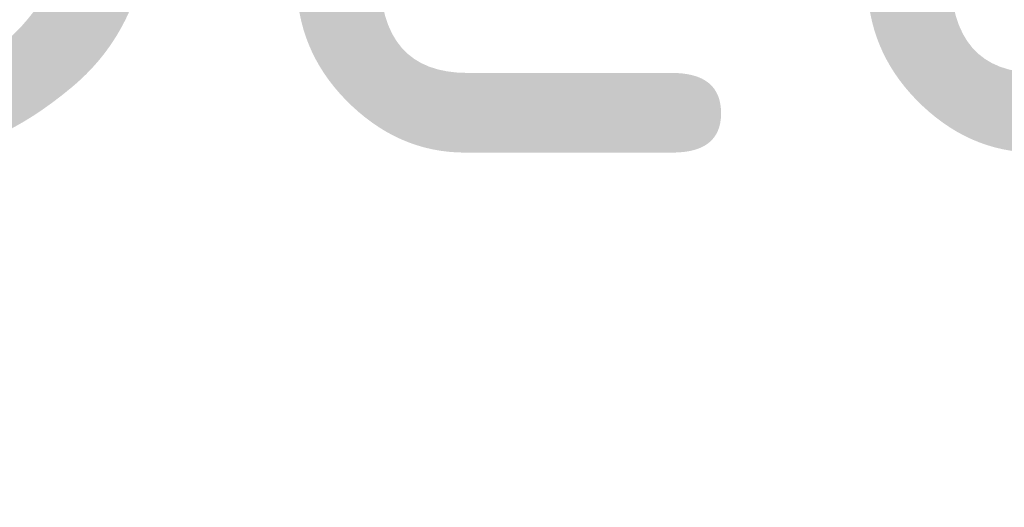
# Model space of a CAD drawing. Header units: metres. Extents: x 166325 to 190320, y 381923 to 404576.
# Tile 547 of 656: x 171428 to 171643, y 393382 to 393489. Entities that reach past the tile are written whole.
import ezdxf

# ---------------------------------------------------------------- set-up
doc = ezdxf.new("R2010")
doc.units = ezdxf.units.M
for name, color, linetype, lineweight in [('B-WE-VH-VERHARDING_ASFALT-GV', 8, 'Continuous', 18), ('B-WE-VH-VERHARDING_BETONSTRAATSTEEN-GV', 8, 'Continuous', 18), ('B-WE-VH-VERHARDING_HALFVERHARDING-GV', 8, 'Continuous', 18), ('B-WE-VH-VERHARDING_STRAATBAKSTEEN-GV', 8, 'Continuous', 18), ('X-XX-AL-TEKENBLAD-T50', 4, 'Continuous', 50)]:
    doc.layers.add(name, color=color, linetype=linetype, lineweight=lineweight)
doc.styles.add('NLCS-ISO-M500-T50', font='NLCS-ISO.ttf', dxfattribs={"height": 2.5})

msp = doc.modelspace()

# ---------------------------------------------------------------- linework, layer by layer
at = {"layer": 'B-WE-VH-VERHARDING_ASFALT-GV', "flags": 128}
msp.add_lwpolyline([(171518.15, 393346.237), (171475.426, 393385.496), (171473.389, 393387.426), (171469.035, 393391.759), (171464.969, 393396.364), (171454.773, 393408.69), (171434.338, 393434.449), (171434.036, 393434.83), (171433.106, 393436.002), (171432.674, 393436.547), (171432.179, 393437.171), (171431.599, 393437.938), (171428.318, 393435.355), (171428.359, 393435.307), (171434.339, 393427.419), (171441.85, 393417.512), (171442.693, 393416.401), (171445.772, 393412.34), (171451.055, 393405.754), (171454.827, 393401.053), (171457.592, 393397.607), (171461.075, 393393.432), (171464.719, 393389.397), (171466.715, 393387.312), (171468.54, 393385.483), (171468.754, 393385.269), (171476.44, 393378.05)], dxfattribs=at)
at = {"layer": 'B-WE-VH-VERHARDING_BETONSTRAATSTEEN-GV', "flags": 128}
for points in [[(171464.276, 393461.889), (171461.018, 393465.23), (171457.684, 393468.649), (171451.49, 393475), (171450.779, 393475.852), (171445.619, 393482.036), (171444.99, 393482.79), (171440.42, 393489.02), (171439.57, 393490.289), (171438.35, 393492.111), (171437.506, 393494.406), (171437.486, 393494.461), (171437.416, 393494.74), (171436.88, 393496.89), (171436.698, 393498.433), (171436.834, 393499.98), (171437.249, 393502.105), (171438.018, 393504.664), (171439.091, 393507.111), (171440.615, 393509.879), (171442.251, 393512.582)], [(171467.998, 393503.321), (171483.581, 393485.205), (171485.937, 393482.466), (171486.908, 393483.565), (171486.525, 393484.063), (171484.789, 393486.318), (171481.284, 393490.475)], [(171437.83, 393487.01), (171441.612, 393481.874), (171442.44, 393480.75), (171445.18, 393477.507), (171448.814, 393473.205), (171449.08, 393472.89), (171456.518, 393465.089), (171459.88, 393461.563), (171461.882, 393459.464), (171464.276, 393461.889)], [(171431.599, 393437.938), (171430.987, 393438.748), (171402.428, 393474.979), (171401.521, 393476.13), (171401.312, 393476.397)], [(171409.367, 393458.651), (171420.099, 393445.479), (171424.202, 393440.201), (171428.318, 393435.355), (171431.599, 393437.938)]]:
    msp.add_lwpolyline(points, dxfattribs=at)
for points in [[(171491.1, 393482.993), (171498.436, 393488.874), (171501.224, 393490.966), (171503.638, 393493.052), (171506.588, 393496.126), (171508.423, 393498.038), (171507.235, 393499.339), (171501.395, 393494.196), (171498.941, 393491.925), (171492.4, 393486.581), (171488.717, 393483.989), (171487.737, 393483.491), (171486.908, 393483.565), (171485.937, 393482.466), (171465.426, 393460.71), (171466.907, 393459.191), (171484.195, 393478.372), (171486.947, 393480.501)], [(171449.208, 393483.802), (171446.943, 393482.081), (171445.619, 393482.036), (171450.779, 393475.852), (171450.72, 393477.187), (171453.041, 393478.93)], [(171522.869, 393453.748), (171522.807, 393453.852), (171520.758, 393452.621), (171519.298, 393455.051), (171516.892, 393453.576), (171514.714, 393456.951), (171517.257, 393458.449), (171515.203, 393461.87), (171513.679, 393460.494), (171513.533, 393460.362), (171513.516, 393460.381), (171512.275, 393459.522), (171510.773, 393460.967), (171511.987, 393462.074), (171509.936, 393464.345), (171506.858, 393467.754), (171506.795, 393467.684), (171505.508, 393466.368), (171503.487, 393468.417), (171504.882, 393469.673), (171505.007, 393469.805), (171503.101, 393471.915), (171501.925, 393470.853), (171498.397, 393474.76), (171494.845, 393478.694), (171491.1, 393482.993), (171486.947, 393480.501), (171484.195, 393478.372), (171486.866, 393475.443), (171489.905, 393472.677), (171491.522, 393471.068), (171493.045, 393469.551), (171495.042, 393468.586), (171497.241, 393466.36), (171502.464, 393461.331), (171503.033, 393461.834), (171504.52, 393460.151), (171505.45, 393459.1), (171505.982, 393458.499), (171507.868, 393456.366), (171506.69, 393455.324), (171508.72, 393453.106), (171510.17, 393451.523), (171511.348, 393450.236), (171511.855, 393449.671), (171513.733, 393447.575), (171517.176, 393443.733), (171518.776, 393445.017), (171522.171, 393447.889), (171521.448, 393448.924), (171524.575, 393450.909)], [(171439.75, 393480.591), (171440.63, 393479.337), (171442.44, 393480.75), (171441.612, 393481.874)], [(171533.546, 393478.838), (171530.158, 393475.705), (171531.234, 393474.503), (171534.996, 393477.795)], [(171445.18, 393477.507), (171442.923, 393476.069), (171446.389, 393471.134), (171448.814, 393473.205)], [(171460.292, 393469.679), (171458.873, 393468.606), (171457.684, 393468.649), (171461.018, 393465.23), (171462.809, 393466.594)], [(171481.134, 393466.974), (171482.646, 393468.809), (171481.638, 393469.631), (171480.13, 393467.8), (171475.114, 393461.468), (171474.733, 393460.987), (171475.571, 393460.219), (171478.75, 393464.08)], [(171543.91, 393468.482), (171539.293, 393465.87), (171540.101, 393464.53), (171541.306, 393465.257), (171544.422, 393467.197), (171544.186, 393467.878)], [(171456.518, 393465.089), (171456.524, 393464.941), (171456.487, 393464.521), (171456.371, 393464.115), (171456.18, 393463.738), (171453.177, 393461.466), (171455.022, 393458.837), (171455.279, 393458.458), (171459.88, 393461.563)], [(171465.426, 393460.71), (171464.276, 393461.889), (171461.882, 393459.464), (171463.051, 393458.238), (171464.28, 393456.95), (171464.497, 393456.773), (171466.006, 393455.541), (171468.121, 393457.947), (171466.907, 393459.191)], [(171475.189, 393457.266), (171476.762, 393459.239), (171475.571, 393460.219), (171474.733, 393460.987), (171474.586, 393461.122), (171470.569, 393455.864), (171471.762, 393454.881), (171472.632, 393454.164), (171473.696, 393455.455)], [(171464.497, 393456.773), (171464.28, 393456.95), (171463.051, 393458.238), (171458.593, 393455.579), (171451.103, 393451.424), (171448.841, 393450.095), (171447.998, 393449.462), (171443.569, 393445.262), (171442.303, 393444.16), (171441.172, 393443.34), (171439.032, 393441.393), (171436.902, 393439.769), (171432.674, 393436.547), (171433.106, 393436.002), (171434.036, 393434.83), (171438.552, 393438.459), (171440.25, 393439.824), (171442.192, 393441.59), (171443.008, 393442.095), (171444.234, 393442.953), (171449.929, 393448.256), (171450.606, 393448.737), (171459.8, 393453.861), (171461.509, 393454.855)], [(171469.434, 393452.744), (171468.805, 393452.358), (171469.003, 393451.997), (171470.459, 393449.463), (171472.202, 393450.376), (171472.3, 393450.406)], [(171528.719, 393428.919), (171527.549, 393429.403), (171526.624, 393431.549), (171527.569, 393432.732), (171526.684, 393435.666), (171528.454, 393436.2), (171529.228, 393436.433), (171528.325, 393439.424), (171525.557, 393438.573), (171524.5, 393442.385), (171528.816, 393443.696), (171527.964, 393446.523), (171527.892, 393446.613), (171526.732, 393446.074), (171526.245, 393446.946), (171527.02, 393447.267), (171526.802, 393447.567), (171527.017, 393447.716), (171526.407, 393448.485), (171523.078, 393446.59), (171522.171, 393447.889), (171518.776, 393445.017), (171519.236, 393443.58), (171519.431, 393442.396), (171519.235, 393440.842), (171518.565, 393439.318), (171518.311, 393438.998), (171517.989, 393438.593), (171517.59, 393438.091), (171517.137, 393437.733), (171515.527, 393436.462), (171503.023, 393428.204), (171500.606, 393426.852), (171496.92, 393426.41), (171497.832, 393424.776), (171500.813, 393419.433), (171501.222, 393421.805), (171501.638, 393423.023), (171501.867, 393423.338), (171502.587, 393423.632), (171517.824, 393432.08), (171517.534, 393432.707), (171517.348, 393433.331), (171517.892, 393434.002), (171518.274, 393434.305), (171519.637, 393434.877), (171520.407, 393434.797), (171520.872, 393434.47), (171521.166, 393434.063), (171523.89, 393428.706), (171523.992, 393428.127), (171523.796, 393427.471), (171523.444, 393427.015), (171522.997, 393426.637), (171523.166, 393426.328), (171526.249, 393421.076), (171526.425, 393421.177), (171527.434, 393419.412), (171528.406, 393417.713), (171528.241, 393417.618), (171530.173, 393413.845), (171531.457, 393413.127), (171532.468, 393414.693), (171533.543, 393416.357), (171534.236, 393415.909), (171534.946, 393417.052), (171533.118, 393418.061), (171532.659, 393418.782), (171532.48, 393418.939), (171532.464, 393418.903), (171531.711, 393418.108), (171530.648, 393420.484), (171531.695, 393420.865), (171531.944, 393420.79), (171532.941, 393421.078), (171532.88, 393421.288), (171531.954, 393424.488), (171531.865, 393424.454), (171529.923, 393423.775), (171529.409, 393424.836), (171529.645, 393425.846), (171528.775, 393428.732)], [(171394.165, 393396.294), (171397.843, 393399.528), (171398.291, 393399.922), (171399.295, 393400.804), (171402.762, 393403.911), (171407.081, 393407.781), (171411.604, 393411.835), (171416.057, 393415.826), (171424.437, 393423.336), (171428.283, 393426.782), (171428.709, 393427.164), (171429.338, 393427.728), (171432.036, 393427.561), (171434.339, 393427.419), (171428.359, 393435.307), (171427.178, 393431.161), (171427.017, 393430.562), (171426.287, 393429.9), (171425.985, 393429.545), (171410.094, 393415.445), (171407.389, 393413.045), (171393.501, 393400.62), (171391.711, 393398.973)], [(171513.382, 393427.022), (171514.756, 393426.431), (171515.737, 393428.467), (171517.111, 393427.876), (171518.092, 393429.912), (171519.466, 393429.321), (171520.917, 393432.331), (171517.348, 393433.331), (171517.534, 393432.707), (171517.824, 393432.08), (171502.587, 393423.632), (171507.877, 393421.76), (171508.527, 393423.991), (171510.046, 393423.541), (171511.027, 393425.577), (171512.401, 393424.986)], [(171424.437, 393423.336), (171424.874, 393423.238), (171425.308, 393423.081), (171425.727, 393422.865), (171426.119, 393422.592), (171426.474, 393422.269), (171426.78, 393421.903), (171427.033, 393421.505), (171427.229, 393421.087), (171427.366, 393420.661), (171430.208, 393423.209), (171429.8, 393423.423), (171429.412, 393423.704), (171429.06, 393424.047), (171428.758, 393424.447), (171428.519, 393424.891), (171428.351, 393425.362), (171428.258, 393425.846), (171428.237, 393426.324), (171428.283, 393426.782)], [(171557.36, 393420.111), (171557.202, 393421.318), (171556.87, 393422.49), (171556.732, 393422.989), (171553.164, 393422.232), (171552.454, 393422.081), (171553.281, 393417.28), (171557.539, 393417.864)], [(171627.752, 393413.514), (171626.036, 393412.293), (171630.863, 393405.486), (171632.478, 393406.776), (171629.55, 393410.95)], [(171451.055, 393405.754), (171450.978, 393403.969), (171450.886, 393403.869), (171453.23, 393401.151), (171453.267, 393401.188), (171454.827, 393401.053)], [(171627.243, 393404.886), (171627.16, 393404.844), (171625.294, 393403.877), (171625.717, 393403.259), (171627.624, 393404.182), (171627.713, 393404.229), (171628.389, 393404.585), (171627.93, 393405.236)], [(171601.643, 393400.56), (171600.684, 393399.89), (171601.568, 393398.451), (171602.757, 393399.257), (171601.946, 393400.401), (171601.822, 393400.312)], [(171640.981, 393396.587), (171642.411, 393400.29), (171635.75, 393396.88), (171633.73, 393395.89), (171635.495, 393393.134), (171637.069, 393394.124), (171639.92, 393395.918)], [(171633.73, 393395.89), (171631.531, 393394.898), (171631.492, 393394.882), (171631.521, 393394.827), (171633.37, 393392.097), (171634.299, 393392.381), (171635.495, 393393.134)], [(171623.44, 393387.692), (171624, 393388.01), (171622.131, 393391.159), (171617.12, 393389.188), (171614.655, 393388.054), (171613.702, 393387.616), (171616.346, 393383.181), (171617.312, 393383.779), (171620.678, 393385.928)], [(171464.694, 393387.713), (171466.848, 393385.385), (171468.54, 393385.483), (171466.715, 393387.312), (171464.719, 393389.397)]]:
    msp.add_lwpolyline(points, close=True, dxfattribs=at)
at = {"layer": 'B-WE-VH-VERHARDING_BETONSTRAATSTEEN-GV'}
msp.add_lwpolyline([(171435.546, 393490.433, 0.0492014), (171437.83, 393487.01)], format="xyb", dxfattribs=at)
at = {"layer": 'B-WE-VH-VERHARDING_HALFVERHARDING-GV', "flags": 128}
msp.add_lwpolyline([(171516.35, 393491.21), (171513.856, 393488.752), (171516.309, 393486.019), (171519.443, 393488.985)], close=True, dxfattribs=at)
at = {"layer": 'B-WE-VH-VERHARDING_STRAATBAKSTEEN-GV', "flags": 128}
for points in [[(171521.53, 393497.11), (171521.206, 393497.366), (171518.43, 393499.56), (171515.654, 393502.253), (171514.54, 393501.03), (171515.771, 393499.858), (171517.58, 393498.24), (171520.5, 393495.92), (171537.38, 393483.82), (171543.61, 393479.58), (171551.61, 393474.48)], [(171551.61, 393474.48), (171543.61, 393479.58), (171537.38, 393483.82), (171520.5, 393495.92), (171517.58, 393498.24), (171515.771, 393499.858), (171514.54, 393501.03), (171511.157, 393497.718), (171511.23, 393497.64), (171514.28, 393494.82), (171517.16, 393492.53), (171537.242, 393478.014), (171539.349, 393476.423), (171541.434, 393474.603), (171543.185, 393472.813)], [(171612.777, 393456.16), (171618.157, 393452.924), (171618.266, 393452.859), (171619.149, 393453.533), (171621.18, 393454.95), (171623.83, 393456.45), (171638.39, 393464.2), (171643.372, 393467.241), (171646.728, 393469.532), (171649.984, 393471.963), (171663.9, 393484.806), (171669.159, 393490.93), (171671.565, 393494.094), (171673.842, 393497.299), (171675.262, 393499.147)], [(171511.157, 393497.718), (171509.95, 393496.505), (171510.971, 393495.481), (171512.122, 393494.535), (171513.32, 393493.55), (171515.578, 393491.806), (171516.35, 393491.21), (171519.443, 393488.985), (171520.473, 393488.243), (171533.546, 393478.838), (171534.996, 393477.795), (171538.129, 393475.541)], [(171543.185, 393472.813), (171541.434, 393474.603), (171539.349, 393476.423), (171537.242, 393478.014), (171517.16, 393492.53), (171514.28, 393494.82), (171511.23, 393497.64), (171511.157, 393497.718)], [(171544.417, 393487.293), (171541.017, 393483.249)], [(171548.386, 393478.341), (171550.688, 393481.861), (171544.417, 393487.293)], [(171549.08, 393477.888), (171548.733, 393478.115), (171548.386, 393478.341)], [(171545.139, 393470.012), (171542.734, 393470.773), (171543.061, 393470.336), (171543.91, 393468.482), (171544.186, 393467.878), (171544.422, 393467.197), (171544.889, 393465.845), (171545.629, 393463.167), (171545.888, 393462.229), (171546.076, 393461.548), (171546.493, 393460.039), (171546.794, 393458.949), (171546.97, 393458.312), (171548.46, 393452.92), (171549.539, 393449.015), (171553.618, 393434.256), (171554.982, 393429.322), (171555.244, 393428.372), (171556.732, 393422.989), (171556.87, 393422.49), (171557.202, 393421.318), (171557.36, 393420.111), (171557.539, 393417.864)], [(171542.734, 393470.773), (171545.139, 393470.012)], [(171545.139, 393470.012), (171545.238, 393469.981), (171552.8, 393466.666), (171553.021, 393466.846), (171553.634, 393467.136), (171554.296, 393467.247), (171554.688, 393467.181), (171555.668, 393466.935), (171558.218, 393466.066), (171566.135, 393462.99), (171571.086, 393461.43), (171575.988, 393460.182), (171580.355, 393459.346), (171585.744, 393458.555), (171591.382, 393458.198), (171599.324, 393457.841), (171605.451, 393457.797), (171610.108, 393457.997), (171610.838, 393457.883), (171618.822, 393463.236), (171618.879, 393463.49), (171615.273, 393462.907), (171612.811, 393462.597), (171611.648, 393462.45)], [(171553.202, 393466.49), (171552.8, 393466.666), (171545.238, 393469.981), (171545.139, 393470.012)], [(171578.975, 393463.937), (171580.602, 393465.306), (171580.717, 393465.402), (171580.356, 393465.471), (171578.647, 393465.855), (171576.95, 393466.29), (171570.019, 393468.23), (171566.454, 393469.424), (171562.928, 393470.731)], [(171635.718, 393468.769), (171630.693, 393466.779), (171625.599, 393464.97), (171622.281, 393464.037), (171622.129, 393464.013), (171618.879, 393463.49), (171618.822, 393463.236), (171610.838, 393457.883), (171611.481, 393457.596), (171612.067, 393457.184), (171612.412, 393456.793), (171612.755, 393456.259), (171612.777, 393456.16)], [(171622.129, 393464.013), (171622.281, 393464.037), (171625.599, 393464.97), (171630.693, 393466.779), (171635.718, 393468.769)], [(171558.251, 393423.207), (171546.426, 393467.276)], [(171559.66, 393463.68), (171553.202, 393466.49)], [(171560.58, 393464.7), (171554.755, 393466.815), (171554.125, 393466.932), (171553.519, 393466.725)], [(171643.372, 393467.241), (171638.39, 393464.2), (171623.83, 393456.45), (171621.18, 393454.95), (171619.149, 393453.533), (171618.266, 393452.859), (171619.347, 393452.209), (171619.534, 393452.025), (171620.134, 393452.437), (171622.005, 393453.722), (171623.202, 393454.071), (171625.186, 393454.716), (171627.973, 393455.747), (171627.518, 393456.224), (171628.703, 393456.952), (171628.737, 393456.854), (171628.968, 393456.401), (171632.178, 393458.498), (171631.918, 393458.926), (171632.987, 393459.582), (171633.232, 393459.194), (171636.472, 393461.214), (171636.207, 393461.56), (171637.369, 393462.273), (171637.605, 393461.891), (171640.744, 393463.956), (171640.573, 393464.262), (171641.68, 393464.968), (171641.934, 393464.549), (171644.17, 393466.113)], [(171624.262, 393466.284), (171623.204, 393465.989)], [(171583.298, 393464.877), (171583.338, 393464.765), (171584.748, 393463.005)], [(171612.747, 393464.093), (171611.589, 393463.93), (171608.161, 393463.59), (171605.518, 393463.529), (171604.717, 393463.51), (171604.618, 393463.513), (171597.2, 393463.705), (171589.689, 393464.07)], [(171611.648, 393462.45), (171612.811, 393462.597), (171612.747, 393464.093)], [(171621.568, 393465.559), (171620.696, 393465.397), (171622.129, 393464.013)], [(171563.258, 393422.291), (171563.209, 393422.531), (171563.158, 393422.772), (171558.898, 393438.814), (171552.332, 393463.54)], [(171600, 393455.924), (171595.657, 393456.086), (171591.32, 393456.361), (171586.553, 393456.696), (171581.811, 393457.291), (171577.403, 393458.182), (171573.023, 393459.203), (171566.008, 393461.277), (171563.711, 393462.045), (171561.449, 393462.911)], [(171561.523, 393463.397), (171566.255, 393461.69)], [(171589.568, 393462.55), (171598.17, 393462.06)], [(171500.813, 393419.433), (171497.832, 393424.776), (171496.92, 393426.41), (171494.786, 393429.404), (171494.539, 393429.75), (171494.112, 393430.263), (171493.37, 393431.155), (171492.12, 393432.49), (171491.431, 393433.386), (171490.82, 393434.18), (171488.92, 393436.65), (171488.391, 393437.453), (171487.815, 393438.329), (171485.541, 393441.784), (171484.949, 393442.683), (171484.196, 393443.827), (171483.411, 393444.703), (171482.792, 393445.395), (171481.265, 393446.843), (171475.61, 393451.71), (171472.632, 393454.164), (171471.762, 393454.881), (171470.569, 393455.864), (171468.45, 393457.61), (171468.121, 393457.947), (171466.006, 393455.541), (171468.346, 393453.632), (171469.434, 393452.744), (171472.3, 393450.406), (171476.467, 393447.005), (171479.161, 393444.649)], [(171561.082, 393434.903), (171560.384, 393437.645), (171555.061, 393457.167), (171554.995, 393457.408), (171554.983, 393457.457), (171554.971, 393457.505)], [(171555.569, 393457.474), (171560.693, 393438.279), (171561.203, 393438.416), (171561.301, 393437.881), (171562.026, 393435.11), (171562.164, 393434.75), (171561.76, 393434.519), (171563.747, 393426.777)], [(171600.021, 393456.38), (171599.62, 393457.345), (171595.41, 393457.47), (171587.091, 393458.041)], [(171612.22, 393456.53), (171611.784, 393456.97), (171605.691, 393454.845)], [(171607.245, 393453.637), (171612.385, 393455.473)], [(171602.579, 393453.98), (171602.326, 393454.286), (171602.607, 393454.575)], [(171603.256, 393454.507), (171602.579, 393453.98)], [(171604.197, 393454.731), (171603.673, 393454.787), (171603.546, 393454.702), (171603.256, 393454.507)], [(171603.468, 393451.824), (171604.498, 393451.858)], [(171604.05, 393451.368), (171603.52, 393451.369), (171603.468, 393451.824)], [(171604.498, 393451.858), (171605.116, 393452.39), (171605.485, 393452.708)], [(171605.295, 393448.418), (171604.173, 393449.478)], [(171570.364, 393421.651), (171570.993, 393420.386), (171571.381, 393419.732), (171605.295, 393448.418)], [(171573.717, 393423.643), (171602.507, 393447.817)], [(171602.725, 393447.561), (171574.153, 393423.226), (171574.061, 393423.148)], [(171481.628, 393442.064), (171481.097, 393440.714), (171477.509, 393438.631), (171480.642, 393433.248), (171483.155, 393435.032), (171485.827, 393435.48), (171485.952, 393435.498), (171484.4, 393438.04)], [(171484.4, 393438.04), (171485.952, 393435.498), (171486.33, 393434.88), (171487.604, 393433.185), (171487.619, 393433.165), (171489.6, 393430.549), (171490.815, 393429.134), (171492.13, 393427.81), (171493.023, 393426.693), (171493.73, 393425.81), (171496.427, 393421.224), (171496.9, 393420.42), (171498.895, 393416.79), (171502.144, 393410.879), (171504.43, 393406.72), (171505.754, 393404.627), (171506.911, 393402.799)], [(171563.124, 393426.788), (171562.973, 393427.388), (171561.082, 393434.903)], [(171566.095, 393431.605), (171567.138, 393431.782)], [(171573.224, 393429.57), (171574.002, 393428.827)], [(171565.674, 393416.908), (171565.659, 393417.123), (171565.643, 393417.338), (171565.63, 393417.403), (171565.306, 393419.085), (171565.251, 393419.368), (171564.329, 393424.3)], [(171509.23, 393404.9), (171509.176, 393404.983), (171507.356, 393407.764), (171507.13, 393408.11), (171506.382, 393409.451), (171504.592, 393412.66), (171503.741, 393414.185), (171500.813, 393419.433)], [(171557.539, 393417.864), (171557.59, 393415.672), (171557.582, 393414.127), (171557.579, 393413.598), (171557.391, 393412.211), (171557.301, 393411.542), (171558.799, 393411.313)], [(171565.462, 393408.918), (171566.413, 393408.871), (171569.119, 393408.738), (171571.101, 393406.36), (171573.895, 393408.327), (171570.886, 393411.04), (171570.299, 393411.569), (171569.614, 393411.729), (171566.458, 393412.466), (171565.788, 393412.622)], [(171558.799, 393411.313), (171557.301, 393411.542)], [(171634.43, 393399.59), (171632.52, 393398.729), (171631.86, 393398.432), (171633.73, 393395.89), (171635.75, 393396.88), (171642.411, 393400.29), (171645.168, 393401.949), (171647.861, 393403.708), (171652.613, 393407.047), (171655.415, 393409.016), (171658.461, 393411.163), (171659.084, 393411.602)], [(171549.32, 393378.068), (171550.645, 393379.724), (171550.63, 393379.82), (171551.906, 393381.869), (171555.511, 393387.656), (171555.993, 393388.429), (171561.024, 393396.504), (171561.509, 393397.283), (171562.683, 393399.167), (171562.771, 393399.377), (171562.87, 393399.655), (171563.144, 393400.327), (171563.39, 393400.902), (171563.45, 393401.111), (171563.588, 393401.554), (171563.775, 393402.036), (171564.142, 393403.161), (171564.921, 393406.09), (171565.168, 393407.25), (171565.462, 393408.918), (171563.572, 393408.465), (171563.556, 393408.376), (171563.54, 393408.288)], [(171563.54, 393408.288), (171563.556, 393408.376), (171563.572, 393408.465)], [(171563.572, 393408.465), (171565.462, 393408.918), (171565.573, 393409.683)], [(171565.573, 393409.683), (171565.462, 393408.918)], [(171514.971, 393401.965), (171512.532, 393404.168), (171511.219, 393402.446)], [(171638.471, 393401.62), (171637.256, 393403.444), (171635.452, 393402.536), (171633.474, 393400.925), (171634.43, 393399.59)], [(171513.669, 393400.261), (171514.496, 393399.707), (171514.971, 393401.965)], [(171554.044, 393401.79), (171553.964, 393401.637), (171553.883, 393401.485), (171553.514, 393400.802), (171552.779, 393399.443)], [(171540.51, 393382.28), (171538.061, 393383.921), (171523.682, 393393.553), (171518.551, 393396.991), (171514.496, 393399.707), (171513.669, 393400.261)], [(171552.779, 393399.443), (171552.511, 393398.948), (171552.217, 393398.456), (171551.031, 393396.472), (171548.966, 393393.18), (171548.351, 393392.201), (171544.91, 393386.715), (171543.57, 393387.567), (171542.071, 393388.52), (171541.608, 393387.858), (171541.25, 393387.345), (171540.778, 393387.67), (171540.185, 393386.829), (171541.253, 393386.051), (171542.026, 393387.162), (171544.33, 393385.79), (171544.66, 393385.61), (171542.66, 393382.54), (171539.05, 393385.22), (171538.061, 393383.921), (171540.51, 393382.28)], [(171552.6, 393395.37), (171546.292, 393385.057), (171550.238, 393382.484), (171561.119, 393399.95), (171561.233, 393400.234), (171561.346, 393400.519)], [(171561.346, 393400.519), (171561.233, 393400.234), (171561.119, 393399.95), (171550.238, 393382.484), (171549.4, 393381.14)], [(171511.57, 393398.04), (171513.933, 393396.445), (171519.791, 393392.493), (171529.727, 393385.789), (171535.682, 393381.772), (171538.561, 393379.829)], [(171613.702, 393387.616), (171614.655, 393388.054), (171617.12, 393389.188), (171622.131, 393391.159), (171629.301, 393393.98), (171631.492, 393394.882), (171631.531, 393394.898), (171633.73, 393395.89), (171631.86, 393398.432), (171631.584, 393398.224), (171628.16, 393396.75), (171625.105, 393395.527), (171622.066, 393394.31), (171620.053, 393393.504), (171617.216, 393392.368), (171614.271, 393391.189), (171613.162, 393390.693), (171610.392, 393389.453), (171607.86, 393387.99), (171600.001, 393382.812), (171584.411, 393372.541)], [(171543.46, 393381.96), (171544.313, 393382.439), (171545.07, 393383.059), (171546.292, 393385.057), (171552.6, 393395.37)], [(171584.411, 393372.541), (171600.001, 393382.812), (171598.926, 393384.572), (171596.376, 393388.749), (171595.785, 393389.665), (171594.381, 393391.971), (171593.913, 393393.264), (171591.035, 393391.313), (171590.802, 393391.155), (171592.916, 393387.917), (171591.244, 393386.609), (171588.31, 393390.978), (171587.217, 393390.255), (171590.371, 393385.927), (171588.334, 393384.334), (171584.549, 393386.923), (171584.339, 393386.648), (171582.606, 393384.375), (171580.772, 393381.97)], [(171601.996, 393380.483), (171609.3, 393385.31), (171611.582, 393386.641), (171613.702, 393387.616)], [(171539.82, 393374.74), (171545.07, 393383.059), (171544.313, 393382.439), (171543.46, 393381.96)]]:
    msp.add_lwpolyline(points, dxfattribs=at)
at = {"layer": 'B-WE-VH-VERHARDING_STRAATBAKSTEEN-GV'}
for points in [[(171541.017, 393483.249, -0.0092647), (171524.889, 393494.626)], [(171548.386, 393478.341, -0.0041349), (171541.017, 393483.249)], [(171552.444, 393475.714, -0.0018002), (171549.08, 393477.888)], [(171538.129, 393475.541, -0.0581449), (171542.734, 393470.773)], [(171551.61, 393474.48, 0.0412703), (171562.238, 393469.131)], [(171555.321, 393474.099, -0.0137201), (171552.444, 393475.714)], [(171646.818, 393475.508, -0.0586793), (171635.718, 393468.769)], [(171643.625, 393475.096, -0.0199826), (171640.85, 393473.177)], [(171545.139, 393470.012, 0.0451685), (171543.185, 393472.813)], [(171562.928, 393470.731, -0.0339536), (171555.321, 393474.099)], [(171640.85, 393473.177, -0.0145971), (171638.688, 393471.893)], [(171545.139, 393470.012, -0.0399415), (171546.426, 393467.276)], [(171635.057, 393470.099, -0.0070267), (171632.807, 393469.179)], [(171637.569, 393471.294, -0.0163982), (171635.057, 393470.099)], [(171638.688, 393471.893, -0.0081107), (171637.569, 393471.294)], [(171576.618, 393464.441, -0.0401842), (171562.238, 393469.131)], [(171632.807, 393469.179, -0.0132086), (171628.261, 393467.523)], [(171553.202, 393466.49, 0.3111191), (171552.332, 393463.54)], [(171623.204, 393465.989, -0.0048745), (171621.568, 393465.559)], [(171628.261, 393467.523, -0.0111862), (171624.262, 393466.284)], [(171554.971, 393457.505, -0.4725917), (171559.66, 393463.68)], [(171559.66, 393463.68, -0.095017), (171561.523, 393463.397)], [(171572.882, 393460.552, -0.0370732), (171560.58, 393464.7)], [(171576.618, 393464.441, 0.0075632), (171578.975, 393463.937)], [(171584.748, 393463.005, -0.0180206), (171578.975, 393463.937)], [(171584.207, 393464.68, -0.007583), (171583.298, 393464.877)], [(171584.971, 393464.536, -0.0080605), (171584.207, 393464.68)], [(171589.689, 393464.07, -0.0377365), (171584.971, 393464.536)], [(171561.449, 393462.911, 0.6294077), (171555.569, 393457.474)], [(171566.255, 393461.69, 0.0473918), (171581.874, 393457.762)], [(171584.748, 393463.005, 0.0147167), (171589.568, 393462.55)], [(171598.17, 393462.06, 0.0445184), (171611.648, 393462.45)], [(171587.091, 393458.041, -0.0522872), (171572.882, 393460.552)], [(171581.874, 393457.762, 0.0256771), (171600.021, 393456.38)], [(171602.607, 393454.575, 0.2405935), (171600, 393455.924)], [(171602.579, 393453.98, -0.1618892), (171603.468, 393451.824)], [(171604.498, 393451.858, 0.0876129), (171603.256, 393454.507)], [(171605.691, 393454.845, -0.0671238), (171604.197, 393454.731)], [(171605.485, 393452.708, -0.1357593), (171607.245, 393453.637)], [(171602.507, 393447.817, 0.2143394), (171604.05, 393451.368)], [(171604.173, 393449.478, -0.1286227), (171602.725, 393447.561)], [(171479.161, 393444.649, -0.0336502), (171481.628, 393442.064)], [(171484.4, 393438.04, 0.0462077), (171481.628, 393442.064)], [(171574.002, 393428.827, -0.6652722), (171566.095, 393431.605)], [(171567.138, 393431.782, 0.648653), (171573.224, 393429.57)], [(171564.329, 393424.3, -0.1016039), (171563.124, 393426.788)], [(171563.747, 393426.777, 0.526206), (171573.717, 393423.643)], [(171559.17, 393415.658, 0.0767071), (171558.251, 393423.207)], [(171574.061, 393423.148, -0.1490292), (171570.364, 393421.651)], [(171563.258, 393422.291, -0.0313506), (171563.931, 393417.343)], [(171563.572, 393408.465, 0.0562055), (171563.931, 393417.343)], [(171565.788, 393412.622, 0.0200635), (171565.674, 393416.908)], [(171558.799, 393411.313, 0.0324698), (171559.17, 393415.658)], [(171565.788, 393412.622, -0.0062773), (171565.749, 393411.185)], [(171557.301, 393411.542, -0.0302503), (171556.414, 393407.673)], [(171557.33, 393405.368, 0.045903), (171558.799, 393411.313)], [(171565.573, 393409.683, 0.0093486), (171565.749, 393411.185)], [(171556.414, 393407.673, -0.0483094), (171554.044, 393401.79)], [(171563.54, 393408.288, -0.0481192), (171561.346, 393400.519)], [(171647.438, 393407.158, -0.0308066), (171638.471, 393401.62)], [(171511.219, 393402.446, -0.0394038), (171509.23, 393404.9)], [(171552.6, 393395.37, 0.0630107), (171557.33, 393405.368)], [(171506.911, 393402.799, 0.0415929), (171509.422, 393399.899)], [(171511.219, 393402.446, 0.0412092), (171513.669, 393400.261)], [(171638.471, 393401.62, -0.0133504), (171634.43, 393399.59)], [(171509.422, 393399.899, 0.0306628), (171511.57, 393398.04)]]:
    msp.add_lwpolyline(points, format="xyb", dxfattribs=at)
at = {"layer": 'B-WE-VH-VERHARDING_STRAATBAKSTEEN-GV', "flags": 128}
for points in [[(171620.696, 393465.397), (171616.596, 393464.636), (171612.747, 393464.093), (171612.811, 393462.597), (171615.273, 393462.907), (171618.879, 393463.49), (171622.129, 393464.013)], [(171574.372, 393454.946), (171575.277, 393454.867), (171576.171, 393454.71), (171577.049, 393454.474), (171577.902, 393454.162), (171578.724, 393453.776), (171579.503, 393453.323), (171580.499, 393452.598), (171581.173, 393451.989), (171581.792, 393451.324), (171582.349, 393450.607), (171582.842, 393449.844), (171583.265, 393449.041), (171583.616, 393448.203), (171583.892, 393447.338), (171584.091, 393446.451), (171584.211, 393445.551), (171584.252, 393444.644), (171584.213, 393443.736), (171584.093, 393442.836), (171583.896, 393441.949), (171583.621, 393441.084), (171583.27, 393440.245), (171582.848, 393439.441), (171582.356, 393438.678), (171581.8, 393437.96), (171581.182, 393437.294), (171580.508, 393436.685), (171579.783, 393436.138), (171579.013, 393435.656), (171578.203, 393435.245), (171577.361, 393434.905), (171576.491, 393434.642), (171575.602, 393434.456), (171574.701, 393434.348), (171573.793, 393434.321), (171572.886, 393434.373), (171571.987, 393434.505), (171571.104, 393434.716), (171570.242, 393435.003), (171569.409, 393435.365), (171568.611, 393435.799), (171567.854, 393436.302), (171567.145, 393436.869), (171566.488, 393437.496), (171565.889, 393438.179), (171565.352, 393438.911), (171564.881, 393439.688), (171564.481, 393440.504), (171564.154, 393441.351), (171563.903, 393442.224), (171563.73, 393443.116), (171563.636, 393444.019), (171563.621, 393444.927), (171563.687, 393445.833), (171563.831, 393446.73), (171564.055, 393447.61), (171564.354, 393448.468), (171564.728, 393449.295), (171565.174, 393450.087), (171565.687, 393450.836), (171566.264, 393451.538), (171566.901, 393452.186), (171567.592, 393452.775), (171568.332, 393453.301), (171569.116, 393453.761), (171569.937, 393454.149), (171570.789, 393454.464), (171571.665, 393454.702), (171572.559, 393454.863), (171573.464, 393454.944)], [(171584.252, 393444.644), (171584.211, 393445.551), (171584.091, 393446.451), (171583.892, 393447.338), (171583.616, 393448.203), (171583.265, 393449.041), (171582.842, 393449.844), (171582.349, 393450.607), (171581.792, 393451.324), (171581.173, 393451.989), (171580.499, 393452.598), (171579.503, 393453.323), (171578.724, 393453.776), (171577.902, 393454.162), (171577.049, 393454.474), (171576.171, 393454.71), (171575.277, 393454.867), (171574.372, 393454.946), (171573.464, 393454.944), (171572.559, 393454.863), (171571.665, 393454.702), (171570.789, 393454.464), (171569.937, 393454.149), (171569.116, 393453.761), (171568.332, 393453.301), (171567.592, 393452.775), (171566.901, 393452.186), (171566.264, 393451.538), (171565.687, 393450.836), (171565.174, 393450.087), (171564.728, 393449.295), (171564.354, 393448.468), (171564.055, 393447.61), (171563.831, 393446.73), (171563.687, 393445.833), (171563.621, 393444.927), (171563.636, 393444.019), (171563.73, 393443.116), (171563.903, 393442.224), (171564.154, 393441.351), (171564.481, 393440.504), (171564.881, 393439.688), (171565.352, 393438.911), (171565.889, 393438.179), (171566.488, 393437.496), (171567.145, 393436.869), (171567.854, 393436.302), (171568.611, 393435.799), (171569.409, 393435.365), (171570.242, 393435.003), (171571.104, 393434.716), (171571.987, 393434.505), (171572.886, 393434.373), (171573.793, 393434.321), (171574.701, 393434.348), (171575.602, 393434.456), (171576.491, 393434.642), (171577.361, 393434.905), (171578.203, 393435.245), (171579.013, 393435.656), (171579.783, 393436.138), (171580.508, 393436.685), (171581.182, 393437.294), (171581.8, 393437.96), (171582.356, 393438.678), (171582.848, 393439.441), (171583.27, 393440.245), (171583.621, 393441.084), (171583.896, 393441.949), (171584.093, 393442.836), (171584.213, 393443.736)], [(171565.251, 393419.368), (171565.306, 393419.085), (171565.63, 393417.403), (171565.643, 393417.338), (171566.47, 393417.438), (171572.637, 393418.156), (171574.295, 393415.877), (171574.705, 393416.231), (171575.15, 393416.62), (171611.11, 393447.08), (171617.181, 393452.03), (171618.266, 393452.859), (171618.157, 393452.924), (171612.777, 393456.16), (171612.851, 393455.825), (171612.827, 393455.167), (171612.706, 393454.743), (171612.508, 393454.298), (171611.922, 393453.495), (171609.863, 393451.667), (171584.382, 393430.079), (171572.2, 393419.812), (171571.381, 393419.732), (171565.538, 393419.384)], [(171577.454, 393416.338), (171582.572, 393420.851), (171583.323, 393421.514), (171584.382, 393422.447), (171588.403, 393425.993), (171589.586, 393427.036), (171593.512, 393430.498), (171602.78, 393438.67), (171603.155, 393438.054), (171603.788, 393438.655), (171604.581, 393439.407), (171605.31, 393440.098), (171607.803, 393442.462), (171613.463, 393447.364), (171616.207, 393449.596), (171616.475, 393449.814), (171618.757, 393451.492), (171619.534, 393452.025), (171619.347, 393452.209), (171618.266, 393452.859), (171617.181, 393452.03), (171611.11, 393447.08), (171575.15, 393416.62), (171574.705, 393416.231), (171574.295, 393415.877), (171574.909, 393415.033), (171575.296, 393414.502), (171575.678, 393414.789), (171576.14, 393415.18), (171576.386, 393415.397), (171576.755, 393415.723)], [(171593.521, 393454.286), (171594.147, 393454.26), (171594.765, 393454.156), (171595.364, 393453.973), (171595.935, 393453.716), (171596.469, 393453.388), (171596.957, 393452.995), (171597.056, 393452.901), (171597.477, 393452.437), (171597.836, 393451.924), (171598.126, 393451.368), (171598.343, 393450.781), (171598.483, 393450.17), (171598.545, 393449.547), (171598.527, 393448.921), (171598.429, 393448.302), (171598.253, 393447.701), (171598.002, 393447.127), (171597.68, 393446.589), (171597.292, 393446.097), (171596.845, 393445.659), (171596.346, 393445.28), (171595.802, 393444.969), (171595.223, 393444.729), (171594.619, 393444.565), (171593.998, 393444.479), (171593.372, 393444.473), (171592.75, 393444.547), (171592.142, 393444.699), (171591.559, 393444.928), (171591.009, 393445.228), (171590.503, 393445.597), (171590.047, 393446.027), (171589.65, 393446.511), (171589.317, 393447.042), (171589.055, 393447.611), (171588.868, 393448.209), (171588.758, 393448.825), (171588.727, 393449.451), (171588.777, 393450.076), (171588.906, 393450.689), (171589.111, 393451.281), (171589.39, 393451.841), (171589.739, 393452.362), (171590.151, 393452.834), (171590.619, 393453.25), (171591.137, 393453.603), (171591.695, 393453.886), (171592.285, 393454.097), (171592.897, 393454.231)], [(171611.372, 393438.458), (171610.453, 393439.358), (171609.197, 393440.727), (171607.928, 393442.109), (171610.827, 393444.823), (171612.055, 393443.65), (171612.534, 393443.193), (171613.206, 393443.821), (171612.707, 393444.316), (171612.141, 393444.879), (171614.761, 393447.479), (171615.291, 393446.959), (171615.347, 393446.903), (171616.526, 393448.179), (171616.513, 393448.208), (171616.34, 393448.595), (171616.23, 393449.036), (171616.199, 393449.471), (171616.207, 393449.596), (171613.463, 393447.364), (171607.803, 393442.462), (171605.31, 393440.098), (171604.581, 393439.407), (171607.441, 393436.52), (171609.853, 393438.793), (171610.8, 393437.868), (171611.326, 393438.406)], [(171576.477, 393444.342), (171576.439, 393444.124), (171576.382, 393443.909), (171576.306, 393443.701), (171576.213, 393443.499), (171576.103, 393443.307), (171575.977, 393443.124), (171575.835, 393442.954), (171575.679, 393442.796), (171575.51, 393442.652), (171575.33, 393442.523), (171575.138, 393442.411), (171574.938, 393442.315), (171574.731, 393442.237), (171574.517, 393442.177), (171574.299, 393442.136), (171574.077, 393442.114), (171573.933, 393442.11), (171573.711, 393442.12), (171573.491, 393442.148), (171573.275, 393442.196), (171573.063, 393442.262), (171572.858, 393442.346), (171572.661, 393442.448), (171572.473, 393442.566), (171572.296, 393442.7), (171572.131, 393442.849), (171571.98, 393443.011), (171571.844, 393443.186), (171571.723, 393443.372), (171571.619, 393443.568), (171571.532, 393443.772), (171571.462, 393443.983), (171571.412, 393444.199), (171571.38, 393444.418), (171571.367, 393444.64), (171571.374, 393444.861), (171571.399, 393445.082), (171571.444, 393445.299), (171571.507, 393445.512), (171571.588, 393445.718), (171571.687, 393445.917), (171571.802, 393446.106), (171571.934, 393446.285), (171572.08, 393446.451), (171572.241, 393446.605), (171572.414, 393446.744), (171572.598, 393446.867), (171572.792, 393446.975), (171572.995, 393447.064), (171573.205, 393447.137), (171573.42, 393447.19), (171573.639, 393447.225), (171573.86, 393447.241), (171574.082, 393447.238), (171574.303, 393447.215), (171574.521, 393447.174), (171574.734, 393447.114), (171574.942, 393447.035), (171575.142, 393446.939), (171575.333, 393446.826), (171575.513, 393446.698), (171575.682, 393446.554), (171575.838, 393446.395), (171575.979, 393446.225), (171576.105, 393446.042), (171576.215, 393445.849), (171576.308, 393445.648), (171576.383, 393445.439), (171576.44, 393445.225), (171576.478, 393445.006), (171576.497, 393444.785), (171576.497, 393444.563)], [(171486.414, 393442.567), (171487.837, 393443.842), (171488.054, 393444.036), (171487.357, 393444.841), (171487.206, 393444.705), (171486.58, 393444.145), (171484.949, 393442.683), (171485.541, 393441.784)], [(171489.16, 393439.52), (171487.815, 393438.329), (171488.391, 393437.453), (171489.485, 393438.441), (171490.871, 393439.693), (171491.16, 393439.954), (171490.506, 393440.712), (171490.275, 393440.507)], [(171561.301, 393437.881), (171560.384, 393437.645), (171561.082, 393434.903), (171562.026, 393435.11)], [(171603.788, 393438.655), (171603.155, 393438.054), (171602.78, 393438.67), (171593.512, 393430.498), (171589.586, 393427.036), (171588.403, 393425.993), (171589.174, 393425.055), (171591.942, 393421.036), (171591.985, 393420.973), (171592.618, 393421.401), (171592.567, 393421.476), (171591.753, 393422.659), (171593.186, 393423.657), (171594.491, 393424.746), (171591.594, 393427.995), (171592.246, 393428.544), (171595.128, 393425.278), (171595.795, 393425.835), (171592.81, 393428.951), (171593.387, 393429.449), (171596.399, 393426.339), (171597.07, 393426.899), (171597.156, 393426.971), (171598.57, 393428.385), (171598.662, 393428.275), (171600.11, 393426.861), (171600.792, 393427.558), (171599.277, 393429.091), (171596.806, 393431.592), (171596.306, 393432.167), (171596.925, 393432.673), (171599.834, 393429.648), (171600.118, 393429.932), (171602.164, 393431.979), (171603.728, 393430.449), (171604.358, 393431.1), (171603.082, 393432.355), (171602.549, 393432.88), (171600.177, 393435.214), (171600.971, 393436.018), (171603.304, 393433.715), (171603.854, 393433.14), (171606.08, 393435.238), (171607.204, 393434.144), (171607.752, 393434.73), (171606.67, 393435.794), (171606.396, 393436.063), (171606.076, 393436.377), (171603.95, 393438.467)], [(171492.118, 393435.348), (171490.82, 393434.18), (171491.431, 393433.386), (171492.858, 393434.707), (171493.846, 393435.623), (171494, 393435.765), (171493.355, 393436.462), (171493.282, 393436.396)], [(171493.73, 393425.81), (171493.023, 393426.693), (171492.961, 393426.64), (171490.868, 393424.864), (171487.949, 393422.387), (171486.635, 393420.994), (171488.072, 393419.195), (171488.75, 393419.796), (171491.236, 393417.331), (171492.014, 393418.047), (171495.403, 393421.163), (171496.302, 393421.218), (171496.427, 393421.224)], [(171587.515, 393424.819), (171588.37, 393425.389), (171591.492, 393420.719), (171591.942, 393421.036), (171589.174, 393425.055), (171588.403, 393425.993), (171584.382, 393422.447), (171587.005, 393418.82), (171587.945, 393419.392), (171588.52, 393418.626), (171590.651, 393420.127)], [(171583.323, 393421.514), (171582.572, 393420.851), (171577.454, 393416.338), (171576.755, 393415.723), (171579.188, 393412.294), (171579.904, 393412.809), (171580.033, 393412.649), (171582.219, 393414.189), (171586.39, 393417.126), (171585.737, 393418.084)], [(171507.01, 393414.065), (171506.238, 393415.61), (171503.741, 393414.185), (171504.592, 393412.66)], [(171633.474, 393400.925), (171631.186, 393404.117), (171630.796, 393404.661), (171625.205, 393412.464), (171624.785, 393413.05), (171624.462, 393413.501), (171624.371, 393413.628), (171624.04, 393414.09), (171622.514, 393412.914), (171627.93, 393405.236), (171628.389, 393404.585), (171632.52, 393398.729), (171634.43, 393399.59)], [(171504.43, 393406.72), (171502.144, 393410.879), (171502.098, 393410.722), (171501.68, 393409.829), (171500.084, 393408.245), (171499.967, 393408.128), (171501.7, 393406.134), (171501.241, 393405.575), (171501.558, 393405.254), (171503.485, 393403.308), (171505.581, 393404.534), (171505.754, 393404.627)], [(171507.356, 393407.764), (171509.721, 393409.019), (171508.811, 393410.908), (171506.382, 393409.451), (171507.13, 393408.11)], [(171625.294, 393403.877), (171620.727, 393410.564), (171618.077, 393406.415), (171624.375, 393396.818), (171626.946, 393401.459), (171625.717, 393403.259)], [(171618.077, 393406.415), (171617.572, 393405.625), (171616.241, 393407.637), (171615.552, 393407.047), (171616.79, 393404.731), (171615.386, 393404.49), (171622.066, 393394.31), (171625.105, 393395.527), (171624.375, 393396.818)], [(171609.853, 393406.018), (171608.594, 393405.132), (171609.424, 393403.923), (171610.691, 393404.949)], [(171553.514, 393400.802), (171553.883, 393401.485), (171553.964, 393401.637), (171554.044, 393401.79), (171551.815, 393403.341), (171551.154, 393402.408)], [(171615.386, 393404.49), (171612.054, 393403.919), (171610.398, 393402.789), (171616.203, 393394.083), (171619.719, 393394.292), (171620.053, 393393.504), (171622.066, 393394.31)], [(171526.348, 393397.595), (171526.518, 393397.84), (171524.106, 393399.471), (171523.041, 393400.191), (171521.574, 393401.176), (171518.551, 393396.991), (171523.682, 393393.553), (171526.19, 393397.356)], [(171550.297, 393401.091), (171549.67, 393400.226), (171551.295, 393399.097), (171552.217, 393398.456), (171552.511, 393398.948), (171552.779, 393399.443), (171552.681, 393399.494)], [(171539.05, 393385.22), (171540.185, 393386.829), (171540.778, 393387.67), (171526.19, 393397.356), (171523.682, 393393.553), (171538.061, 393383.921)], [(171561.509, 393397.283), (171561.024, 393396.504), (171562.547, 393395.113), (171563.188, 393395.881), (171563.113, 393395.943), (171562.087, 393396.8)], [(171513.933, 393396.445), (171513.852, 393396.303), (171512.567, 393394.136), (171514.665, 393392.07), (171515.803, 393393.179), (171517.795, 393391.232), (171518.082, 393391.411), (171519.672, 393392.406), (171519.791, 393392.493)], [(171548.966, 393393.18), (171548.394, 393393.566), (171547.75, 393392.605), (171548.351, 393392.201)], [(171593.913, 393393.264), (171593.254, 393394.303), (171590.418, 393392.377), (171591.035, 393391.313)], [(171529.727, 393385.789), (171529.667, 393385.713), (171528.399, 393384.113), (171526.928, 393382.255), (171531.356, 393377.94), (171534.287, 393380.957), (171535.283, 393380.764), (171535.682, 393381.772)], [(171549.4, 393381.14), (171550.238, 393382.484), (171546.292, 393385.057), (171545.07, 393383.059), (171539.82, 393374.74), (171538.739, 393373.051), (171542.893, 393370.602), (171543.19, 393371.06), (171544.261, 393372.861)]]:
    msp.add_lwpolyline(points, close=True, dxfattribs=at)

# ---------------------------------------------------------------- next in the draw order: texts
at = {"layer": 'X-XX-AL-TEKENBLAD-T50', "insert": (171326.062, 393159.699), "char_height": 180, "width": 934.08549, "attachment_point": 7, "style": 'NLCS-ISO-M500-T50', "bg_fill": 3, "box_fill_scale": 1, "bg_fill_color": 256, "bg_fill_transparency": 0}
msp.add_mtext('Beek en Donk', dxfattribs=at)

doc.saveas('drawing.dxf')
